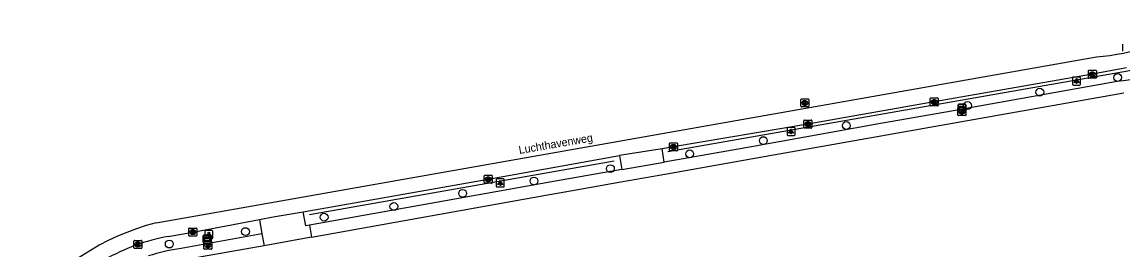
# Model space of a CAD drawing. Extents: x 155018 to 156648, y 383980 to 385733.
# Drawn here: x 155245.6 to 155383.2, y 385250.7 to 385279.3 of the extents above; entities that cross this region are included whole.
import ezdxf

# ---------------------------------------------------------------- set-up
doc = ezdxf.new("R2010")
doc.units = 0
for name, color, linetype in [('IMGEO_Boom', 7, 'Continuous'), ('IMGEO_Brandkraan', 7, 'Continuous'), ('IMGEO_Hek', 7, 'Continuous'), ('IMGEO_Kolk', 7, 'Continuous'), ('IMGEO_Lichtpunt', 7, 'Continuous'), ('IMGEO_Openbare_ruimte_label', 7, 'Continuous'), ('IMGEO_Rijbaan_lokaal_gesloten', 7, 'Continuous'), ('IMGEO_Rijbaan_lokaal_open', 7, 'Continuous'), ('IMGEO_Rioolput', 7, 'Continuous'), ('IMGEO_Verklikker', 7, 'Continuous'), ('IMGEO_Voetpad_open', 7, 'Continuous')]:
    doc.layers.add(name, color=color, linetype=linetype)

msp = doc.modelspace()

# ---------------------------------------------------------------- linework, layer by layer
at = {"layer": 'IMGEO_Boom'}
for centre in [(155382.51, 385272.32), (155372.77, 385270.48), (155363.74, 385268.81), (155348.6, 385266.31), (155338.22, 385264.43), (155329.01, 385262.77), (155319.11, 385260.92), (155309.56, 385259.37), (155300.65, 385257.83), (155292.05, 385256.19), (155283.33, 385254.85), (155273.5, 385253.05), (155263.98, 385251.49)]:
    msp.add_circle(centre, 0.489, dxfattribs=at)
at = {"layer": 'IMGEO_Brandkraan'}
for p, q in [((155362.62, 385268.55), (155363.47, 385268.55)), ((155362.54, 385267.62), (155362.54, 385268.47)), ((155363.47, 385267.55), (155362.62, 385267.55)), ((155363.03, 385268.33), (155363.06, 385268.33)), ((155363.05, 385267.77), (155363.03, 385267.77)), ((155363.55, 385268.47), (155363.55, 385267.62)), ((155268.3, 385250.91), (155268.3, 385251.77)), ((155268.38, 385251.84), (155269.23, 385251.84)), ((155269.23, 385250.84), (155268.38, 385250.84)), ((155268.79, 385251.62), (155268.82, 385251.62)), ((155268.81, 385251.06), (155268.79, 385251.06)), ((155269.3, 385251.77), (155269.3, 385250.91))]:
    msp.add_line(p, q, dxfattribs=at)
for points in [[(155362.62, 385268.55), (155363.47, 385268.55)], [(155362.54, 385267.62), (155362.54, 385268.47)], [(155363.47, 385267.55), (155362.62, 385267.55)], [(155362.89, 385268.25), (155362.89, 385267.85), (155363.11, 385267.85)], [(155363.12, 385268.25), (155362.89, 385268.25)], [(155363.07, 385268.16), (155363.02, 385268.16), (155363.02, 385268.09)], [(155363.02, 385268.09), (155363.07, 385268.09)], [(155363.08, 385268.01), (155363.02, 385268.01), (155363.02, 385267.93)], [(155363.02, 385267.93), (155363.08, 385267.93)], [(155363.55, 385268.47), (155363.55, 385267.62)], [(155268.3, 385250.91), (155268.3, 385251.77)], [(155268.38, 385251.84), (155269.23, 385251.84)], [(155269.23, 385250.84), (155268.38, 385250.84)], [(155268.65, 385251.54), (155268.65, 385251.14), (155268.86, 385251.14)], [(155268.88, 385251.54), (155268.65, 385251.54)], [(155268.83, 385251.46), (155268.77, 385251.46), (155268.77, 385251.38)], [(155268.77, 385251.38), (155268.83, 385251.38)], [(155268.84, 385251.31), (155268.77, 385251.31), (155268.77, 385251.23)], [(155268.77, 385251.23), (155268.84, 385251.23)], [(155269.3, 385251.77), (155269.3, 385250.91)]]:
    msp.add_lwpolyline(points, dxfattribs=at)
for centre, radius, start, end in [((155362.62, 385268.47), 0.0765, 91.552, 178.448), ((155362.62, 385268.47), 0.0765, 91.552, 178.448), ((155363.47, 385268.47), 0.0765, 1.552, 88.448), ((155363.47, 385268.47), 0.0765, 1.552, 88.448), ((155362.62, 385267.62), 0.0765, 181.552, 268.448), ((155362.62, 385267.62), 0.0765, 181.552, 268.448), ((155363.07, 385268.13), 0.0379, 267.8285, 90.9355), ((155363.08, 385267.97), 0.0404, 269.8759, 90.5077), ((155363.11, 385268.1), 0.251, 268.6676, 293.5347), ((155363.13, 385268.1), 0.145, 59.4692, 91.5367), ((155363.15, 385268.15), 0.0922, 285.5137, 58.1501), ((155363.16, 385267.96), 0.105, 301.3115, 78.989), ((155363.47, 385267.62), 0.0765, 271.552, 358.448), ((155363.47, 385267.62), 0.0765, 271.552, 358.448), ((155268.38, 385251.77), 0.0765, 91.552, 178.448), ((155268.38, 385251.77), 0.0765, 91.552, 178.448), ((155268.38, 385250.92), 0.0765, 181.552, 268.448), ((155268.38, 385250.92), 0.0765, 181.552, 268.448), ((155268.83, 385251.42), 0.0379, 267.8285, 90.9355), ((155268.84, 385251.27), 0.0404, 269.8759, 90.5077), ((155268.87, 385251.39), 0.251, 268.6676, 293.5347), ((155268.89, 385251.4), 0.145, 59.4692, 91.5367), ((155268.91, 385251.44), 0.0922, 285.5137, 58.1501), ((155268.91, 385251.25), 0.105, 301.3115, 78.989), ((155269.23, 385251.77), 0.0765, 1.552, 88.448), ((155269.23, 385251.77), 0.0765, 1.552, 88.448), ((155269.23, 385250.92), 0.0765, 271.552, 358.448), ((155269.23, 385250.92), 0.0765, 271.552, 358.448)]:
    msp.add_arc(centre, radius, start, end, dxfattribs=at)
for centre, major_axis, ratio, start_param, end_param in [((155363.03, 385268.05), (-0.387, 0.002), 0.722429, 4.712389, 7.853982), ((155363.06, 385268.05), (-0.39, 0.002), 0.717154, 1.570796, 4.712389), ((155268.79, 385251.34), (-0.387, 0.002), 0.722429, 4.712389, 7.853982), ((155268.81, 385251.34), (-0.39, 0.002), 0.717154, 1.570796, 4.712389)]:
    msp.add_ellipse(centre, major_axis=major_axis, ratio=ratio, start_param=start_param, end_param=end_param, dxfattribs=at)
at = {"layer": 'IMGEO_Hek'}
for points in [[(155397.26, 385279.26), (155392.16, 385276.16), (155389.47, 385274.85), (155386.7, 385273.8), (155383.76, 385273.13), (155326.28, 385263.01)], [(155319.58, 385261.85), (155281.49, 385255.16)]]:
    msp.add_lwpolyline(points, dxfattribs=at)
at = {"layer": 'IMGEO_Kolk'}
for p, q in [((155378.84, 385272.29), (155378.84, 385273.15)), ((155378.91, 385273.22), (155379.76, 385273.22)), ((155379.32, 385273), (155379.35, 385273)), ((155379.84, 385273.15), (155379.84, 385272.29)), ((155379.76, 385272.22), (155378.91, 385272.22)), ((155379.35, 385272.44), (155379.32, 385272.44)), ((155342.91, 385268.72), (155342.91, 385269.57)), ((155342.98, 385269.65), (155343.84, 385269.65)), ((155343.84, 385268.64), (155342.98, 385268.64)), ((155343.42, 385268.87), (155343.39, 385268.87)), ((155343.4, 385269.42), (155343.42, 385269.42)), ((155343.91, 385269.57), (155343.91, 385268.72)), ((155359.07, 385268.84), (155359.07, 385269.69)), ((155359.15, 385269.76), (155360, 385269.76)), ((155360, 385268.76), (155359.15, 385268.76)), ((155359.56, 385269.54), (155359.59, 385269.54)), ((155359.58, 385268.98), (155359.56, 385268.98)), ((155360.08, 385269.69), (155360.08, 385268.84)), ((155343.29, 385266.06), (155343.29, 385266.92)), ((155343.36, 385266.99), (155344.22, 385266.99)), ((155344.22, 385265.99), (155343.36, 385265.99)), ((155343.8, 385266.21), (155343.77, 385266.21)), ((155343.78, 385266.77), (155343.8, 385266.77)), ((155344.29, 385266.92), (155344.29, 385266.06)), ((155326.49, 385263.22), (155326.49, 385264.07)), ((155326.56, 385264.14), (155327.41, 385264.14)), ((155327.41, 385263.14), (155326.56, 385263.14)), ((155327, 385263.36), (155326.97, 385263.36)), ((155326.98, 385263.92), (155327, 385263.92)), ((155327.49, 385264.07), (155327.49, 385263.22)), ((155303.34, 385259.17), (155303.34, 385260.02)), ((155303.41, 385260.09), (155304.26, 385260.09)), ((155304.26, 385259.09), (155303.41, 385259.09)), ((155303.82, 385259.87), (155303.85, 385259.87)), ((155303.85, 385259.31), (155303.82, 385259.31)), ((155304.34, 385260.02), (155304.34, 385259.17)), ((155266.42, 385252.56), (155266.42, 385253.42)), ((155266.5, 385253.49), (155267.35, 385253.49)), ((155267.42, 385253.42), (155267.42, 385252.56)), ((155267.35, 385252.49), (155266.5, 385252.49)), ((155266.91, 385253.27), (155266.94, 385253.27)), ((155266.93, 385252.71), (155266.91, 385252.71)), ((155259.56, 385251.02), (155259.56, 385251.87)), ((155259.63, 385251.94), (155260.48, 385251.94)), ((155260.48, 385250.94), (155259.63, 385250.94)), ((155260.04, 385251.72), (155260.07, 385251.72)), ((155260.07, 385251.16), (155260.04, 385251.16)), ((155260.56, 385251.87), (155260.56, 385251.02))]:
    msp.add_line(p, q, dxfattribs=at)
for points in [[(155378.84, 385272.29), (155378.84, 385273.15)], [(155378.91, 385273.22), (155379.76, 385273.22)], [(155379.16, 385272.92), (155379.28, 385272.92), (155379.28, 385272.77), (155379.41, 385272.92), (155379.57, 385272.92), (155379.43, 385272.77), (155379.58, 385272.52), (155379.43, 385272.52), (155379.34, 385272.69), (155379.28, 385272.62), (155379.28, 385272.52), (155379.16, 385272.52), (155379.16, 385272.92)], [(155379.84, 385273.15), (155379.84, 385272.29)], [(155379.76, 385272.22), (155378.91, 385272.22)], [(155342.91, 385268.72), (155342.91, 385269.57)], [(155342.98, 385269.65), (155343.84, 385269.65)], [(155343.84, 385268.64), (155342.98, 385268.64)], [(155343.23, 385269.34), (155343.35, 385269.34), (155343.35, 385269.19), (155343.48, 385269.34), (155343.65, 385269.34), (155343.5, 385269.19), (155343.65, 385268.94), (155343.5, 385268.94), (155343.42, 385269.11), (155343.35, 385269.04), (155343.35, 385268.94), (155343.23, 385268.94), (155343.23, 385269.34)], [(155343.91, 385269.57), (155343.91, 385268.72)], [(155359.07, 385268.84), (155359.07, 385269.69)], [(155359.15, 385269.76), (155360, 385269.76)], [(155360, 385268.76), (155359.15, 385268.76)], [(155359.39, 385269.46), (155359.52, 385269.46), (155359.52, 385269.31), (155359.65, 385269.46), (155359.81, 385269.46), (155359.67, 385269.31), (155359.82, 385269.06), (155359.67, 385269.06), (155359.58, 385269.23), (155359.52, 385269.16), (155359.52, 385269.06), (155359.39, 385269.06), (155359.39, 385269.46)], [(155360.08, 385269.69), (155360.08, 385268.84)], [(155343.29, 385266.06), (155343.29, 385266.92)], [(155343.36, 385266.99), (155344.22, 385266.99)], [(155344.22, 385265.99), (155343.36, 385265.99)], [(155343.61, 385266.69), (155343.73, 385266.69), (155343.73, 385266.54), (155343.86, 385266.69), (155344.03, 385266.69), (155343.88, 385266.54), (155344.03, 385266.29), (155343.88, 385266.29), (155343.8, 385266.45), (155343.73, 385266.39), (155343.73, 385266.29), (155343.61, 385266.29), (155343.61, 385266.69)], [(155344.29, 385266.92), (155344.29, 385266.06)], [(155326.49, 385263.22), (155326.49, 385264.07)], [(155326.56, 385264.14), (155327.41, 385264.14)], [(155327.41, 385263.14), (155326.56, 385263.14)], [(155326.81, 385263.84), (155326.93, 385263.84), (155326.93, 385263.69), (155327.06, 385263.84), (155327.23, 385263.84), (155327.08, 385263.69), (155327.23, 385263.44), (155327.08, 385263.44), (155327, 385263.61), (155326.93, 385263.54), (155326.93, 385263.44), (155326.81, 385263.44), (155326.81, 385263.84)], [(155327.49, 385264.07), (155327.49, 385263.22)], [(155303.34, 385259.17), (155303.34, 385260.02)], [(155303.41, 385260.09), (155304.26, 385260.09)], [(155304.26, 385259.09), (155303.41, 385259.09)], [(155303.66, 385259.79), (155303.78, 385259.79), (155303.78, 385259.64), (155303.91, 385259.79), (155304.07, 385259.79), (155303.93, 385259.64), (155304.08, 385259.39), (155303.93, 385259.39), (155303.84, 385259.56), (155303.78, 385259.49), (155303.78, 385259.39), (155303.66, 385259.39), (155303.66, 385259.79)], [(155304.34, 385260.02), (155304.34, 385259.17)], [(155266.42, 385252.56), (155266.42, 385253.42)], [(155266.5, 385253.49), (155267.35, 385253.49)], [(155267.42, 385253.42), (155267.42, 385252.56)], [(155267.35, 385252.49), (155266.5, 385252.49)], [(155266.74, 385253.19), (155266.87, 385253.19), (155266.87, 385253.04), (155267, 385253.19), (155267.16, 385253.19), (155267.02, 385253.04), (155267.17, 385252.79), (155267.02, 385252.79), (155266.93, 385252.95), (155266.87, 385252.89), (155266.87, 385252.79), (155266.74, 385252.79), (155266.74, 385253.19)], [(155259.56, 385251.02), (155259.56, 385251.87)], [(155259.63, 385251.94), (155260.48, 385251.94)], [(155260.48, 385250.94), (155259.63, 385250.94)], [(155259.88, 385251.64), (155260, 385251.64), (155260, 385251.49), (155260.13, 385251.64), (155260.29, 385251.64), (155260.15, 385251.49), (155260.3, 385251.24), (155260.15, 385251.24), (155260.06, 385251.41), (155260, 385251.34), (155260, 385251.24), (155259.88, 385251.24), (155259.88, 385251.64)], [(155260.56, 385251.87), (155260.56, 385251.02)]]:
    msp.add_lwpolyline(points, dxfattribs=at)
for centre, start, end in [((155378.91, 385273.15), 91.552, 178.448), ((155378.91, 385273.15), 91.552, 178.448), ((155379.76, 385273.15), 1.552, 88.448), ((155379.76, 385273.15), 1.552, 88.448), ((155378.91, 385272.3), 181.552, 268.448), ((155378.91, 385272.3), 181.552, 268.448), ((155379.76, 385272.3), 271.552, 358.448), ((155379.76, 385272.3), 271.552, 358.448), ((155342.99, 385269.57), 91.552, 178.448), ((155342.99, 385269.57), 91.552, 178.448), ((155342.99, 385268.72), 181.552, 268.448), ((155342.99, 385268.72), 181.552, 268.448), ((155343.83, 385269.57), 1.552, 88.448), ((155343.83, 385269.57), 1.552, 88.448), ((155343.83, 385268.72), 271.552, 358.448), ((155343.83, 385268.72), 271.552, 358.448), ((155359.15, 385269.69), 91.552, 178.448), ((155359.15, 385269.69), 91.552, 178.448), ((155359.15, 385268.84), 181.552, 268.448), ((155359.15, 385268.84), 181.552, 268.448), ((155360, 385269.69), 1.552, 88.448), ((155360, 385269.69), 1.552, 88.448), ((155360, 385268.84), 271.552, 358.448), ((155360, 385268.84), 271.552, 358.448), ((155343.36, 385266.91), 91.552, 178.448), ((155343.36, 385266.91), 91.552, 178.448), ((155343.36, 385266.06), 181.552, 268.448), ((155343.36, 385266.06), 181.552, 268.448), ((155344.21, 385266.91), 1.552, 88.448), ((155344.21, 385266.91), 1.552, 88.448), ((155344.21, 385266.06), 271.552, 358.448), ((155344.21, 385266.06), 271.552, 358.448), ((155326.56, 385264.07), 91.552, 178.448), ((155326.56, 385264.07), 91.552, 178.448), ((155326.56, 385263.22), 181.552, 268.448), ((155326.56, 385263.22), 181.552, 268.448), ((155327.41, 385264.07), 1.552, 88.448), ((155327.41, 385264.07), 1.552, 88.448), ((155327.41, 385263.22), 271.552, 358.448), ((155327.41, 385263.22), 271.552, 358.448), ((155303.41, 385260.02), 91.552, 178.448), ((155303.41, 385260.02), 91.552, 178.448), ((155303.41, 385259.17), 181.552, 268.448), ((155303.41, 385259.17), 181.552, 268.448), ((155304.26, 385260.02), 1.552, 88.448), ((155304.26, 385260.02), 1.552, 88.448), ((155304.26, 385259.17), 271.552, 358.448), ((155304.26, 385259.17), 271.552, 358.448), ((155266.5, 385253.41), 91.552, 178.448), ((155266.5, 385253.41), 91.552, 178.448), ((155267.35, 385253.41), 1.552, 88.448), ((155267.35, 385253.41), 1.552, 88.448), ((155266.5, 385252.56), 181.552, 268.448), ((155266.5, 385252.56), 181.552, 268.448), ((155267.35, 385252.56), 271.552, 358.448), ((155267.35, 385252.56), 271.552, 358.448), ((155259.63, 385251.87), 91.552, 178.448), ((155259.63, 385251.87), 91.552, 178.448), ((155259.63, 385251.02), 181.552, 268.448), ((155259.63, 385251.02), 181.552, 268.448), ((155260.48, 385251.87), 1.552, 88.448), ((155260.48, 385251.87), 1.552, 88.448), ((155260.48, 385251.02), 271.552, 358.448), ((155260.48, 385251.02), 271.552, 358.448)]:
    msp.add_arc(centre, 0.0765, start, end, dxfattribs=at)
for centre, major_axis, ratio, start_param, end_param in [((155379.32, 385272.72), (-0.387, 0.002), 0.722429, 4.712389, 7.853982), ((155379.35, 385272.72), (-0.39, 0.002), 0.717154, 1.570796, 4.712389), ((155343.4, 385269.14), (-0.387, 0.002), 0.722429, 4.712389, 7.853982), ((155343.42, 385269.14), (-0.39, 0.002), 0.717154, 1.570796, 4.712389), ((155359.56, 385269.26), (-0.387, 0.002), 0.722429, 4.712389, 7.853982), ((155359.59, 385269.26), (-0.39, 0.002), 0.717154, 1.570796, 4.712389), ((155343.78, 385266.49), (-0.387, 0.002), 0.722429, 4.712389, 7.853982), ((155343.8, 385266.49), (-0.39, 0.002), 0.717154, 1.570796, 4.712389), ((155326.97, 385263.64), (-0.387, 0.002), 0.722429, 4.712389, 7.853982), ((155327, 385263.64), (-0.39, 0.002), 0.717154, 1.570796, 4.712389), ((155303.82, 385259.59), (-0.387, 0.002), 0.722429, 4.712389, 7.853982), ((155303.85, 385259.59), (-0.39, 0.002), 0.717154, 1.570796, 4.712389), ((155266.91, 385252.99), (-0.387, 0.002), 0.722429, 4.712389, 7.853982), ((155266.93, 385252.99), (-0.39, 0.002), 0.717154, 1.570796, 4.712389), ((155260.04, 385251.44), (-0.387, 0.002), 0.722429, 4.712389, 7.853982), ((155260.07, 385251.44), (-0.39, 0.002), 0.717154, 1.570796, 4.712389)]:
    msp.add_ellipse(centre, major_axis=major_axis, ratio=ratio, start_param=start_param, end_param=end_param, dxfattribs=at)
at = {"layer": 'IMGEO_Lichtpunt'}
for p, q in [((155376.87, 385272.28), (155376.87, 385271.48)), ((155376.87, 385272.28), (155376.87, 385271.48)), ((155377.77, 385272.38), (155376.97, 385272.38)), ((155377.77, 385272.38), (155376.97, 385272.38)), ((155376.97, 385271.38), (155377.77, 385271.38)), ((155376.97, 385271.38), (155377.77, 385271.38)), ((155377.87, 385271.48), (155377.87, 385272.28)), ((155377.87, 385271.48), (155377.87, 385272.28)), ((155341.19, 385265.97), (155341.19, 385265.16)), ((155341.19, 385265.97), (155341.19, 385265.16)), ((155342.09, 385266.06), (155341.28, 385266.06)), ((155342.09, 385266.06), (155341.28, 385266.06)), ((155342.18, 385265.16), (155342.18, 385265.97)), ((155342.18, 385265.16), (155342.18, 385265.97)), ((155341.28, 385265.07), (155342.09, 385265.07)), ((155341.28, 385265.07), (155342.09, 385265.07)), ((155304.85, 385259.54), (155304.85, 385258.73)), ((155304.85, 385259.54), (155304.85, 385258.73)), ((155305.75, 385259.63), (155304.94, 385259.63)), ((155305.75, 385259.63), (155304.94, 385259.63)), ((155305.85, 385258.73), (155305.85, 385259.54)), ((155305.85, 385258.73), (155305.85, 385259.54)), ((155304.94, 385258.64), (155305.75, 385258.64)), ((155304.94, 385258.64), (155305.75, 385258.64)), ((155268.43, 385253.08), (155268.43, 385252.27)), ((155268.43, 385253.08), (155268.43, 385252.27)), ((155269.33, 385253.17), (155268.53, 385253.17)), ((155269.33, 385253.17), (155268.53, 385253.17)), ((155268.53, 385252.18), (155269.33, 385252.18)), ((155268.53, 385252.18), (155269.33, 385252.18)), ((155269.43, 385252.27), (155269.43, 385253.08)), ((155269.43, 385252.27), (155269.43, 385253.08))]:
    msp.add_line(p, q, dxfattribs=at)
for points in [[(155377.25, 385271.95), (155377.28, 385271.92), (155377.1, 385271.66), (155377.06, 385271.68), (155377.25, 385271.95)], [(155377.35, 385271.9), (155377.39, 385271.9), (155377.39, 385271.58), (155377.35, 385271.58), (155377.35, 385271.9)], [(155377.46, 385271.92), (155377.5, 385271.95), (155377.68, 385271.68), (155377.64, 385271.66), (155377.46, 385271.92)], [(155341.56, 385265.63), (155341.6, 385265.6), (155341.41, 385265.34), (155341.37, 385265.37), (155341.56, 385265.63)], [(155341.66, 385265.58), (155341.71, 385265.58), (155341.71, 385265.26), (155341.66, 385265.26), (155341.66, 385265.58)], [(155341.77, 385265.6), (155341.81, 385265.63), (155342, 385265.37), (155341.96, 385265.34), (155341.77, 385265.6)], [(155305.22, 385259.2), (155305.26, 385259.17), (155305.07, 385258.91), (155305.04, 385258.94), (155305.22, 385259.2)], [(155305.32, 385259.15), (155305.37, 385259.15), (155305.37, 385258.83), (155305.32, 385258.83), (155305.32, 385259.15)], [(155305.43, 385259.17), (155305.47, 385259.2), (155305.66, 385258.94), (155305.62, 385258.91), (155305.43, 385259.17)], [(155268.81, 385252.74), (155268.84, 385252.72), (155268.66, 385252.45), (155268.62, 385252.48), (155268.81, 385252.74)], [(155268.91, 385252.7), (155268.96, 385252.7), (155268.96, 385252.37), (155268.91, 385252.37), (155268.91, 385252.7)], [(155269.02, 385252.72), (155269.06, 385252.74), (155269.24, 385252.48), (155269.2, 385252.45), (155269.02, 385252.72)]]:
    msp.add_lwpolyline(points, dxfattribs=at)
for centre in [(155377.37, 385272.08), (155341.69, 385265.77), (155305.35, 385259.34), (155268.93, 385252.88)]:
    msp.add_circle(centre, 0.0994, dxfattribs=at)
for centre, start, end in [((155376.97, 385272.28), 90, 180), ((155376.97, 385272.28), 90, 180), ((155376.97, 385271.48), 180, 270), ((155376.97, 385271.48), 180, 270), ((155377.77, 385272.28), 0, 90), ((155377.77, 385272.28), 0, 90), ((155377.77, 385271.48), 270, 0), ((155377.77, 385271.48), 270, 360), ((155341.28, 385265.97), 90, 180), ((155341.28, 385265.97), 90, 180), ((155342.09, 385265.97), 0, 90), ((155342.09, 385265.97), 0, 90), ((155341.28, 385265.16), 180, 270), ((155341.28, 385265.16), 180, 270), ((155342.09, 385265.16), 270, 0), ((155342.09, 385265.16), 270, 360), ((155304.94, 385259.54), 90, 180), ((155304.94, 385259.54), 90, 180), ((155305.75, 385259.54), 0, 90), ((155305.75, 385259.54), 0, 90), ((155304.94, 385258.73), 180, 270), ((155304.94, 385258.73), 180, 270), ((155305.75, 385258.73), 270, 0), ((155305.75, 385258.73), 270, 360), ((155268.53, 385253.08), 90, 180), ((155268.53, 385253.08), 90, 180), ((155268.53, 385252.27), 180, 270), ((155268.53, 385252.27), 180, 270), ((155269.33, 385253.08), 0, 90), ((155269.33, 385253.08), 0, 90), ((155269.33, 385252.27), 270, 0), ((155269.33, 385252.27), 270, 360)]:
    msp.add_arc(centre, 0.0946, start, end, dxfattribs=at)
at = {"layer": 'IMGEO_Rijbaan_lokaal_gesloten'}
for points in [[(155262.35, 385254.13), (155379.84, 385274.89)], [(155383.62, 385273.54), (155379.34, 385272.72), (155359.58, 385269.26), (155343.79, 385266.49), (155326.99, 385263.64), (155325.57, 385263.42)], [(155325.57, 385263.42), (155320.25, 385262.55)], [(155280.71, 385255.54), (155303.84, 385259.59), (155320.25, 385262.55)], [(155275.24, 385254.56), (155276.98, 385254.89), (155280.71, 385255.54)], [(155263.85, 385252.44), (155266.92, 385252.99), (155275.24, 385254.56)]]:
    msp.add_lwpolyline(points, dxfattribs=at)
for centre, radius, start, end in [((155377.33, 385304.17), 29.39, 274.9093, 301.4996), ((155269.91, 385224.4), 30.68, 104.2559, 142.4692), ((155268.02, 385228.81), 23.99, 100.0061, 120.247)]:
    msp.add_arc(centre, radius, start, end, dxfattribs=at)
at = {"layer": 'IMGEO_Rijbaan_lokaal_open'}
for points in [[(155325.84, 385261.74), (155325.57, 385263.42)], [(155320.25, 385262.55), (155320.53, 385260.81)], [(155320.53, 385260.81), (155325.84, 385261.74)], [(155281.49, 385253.84), (155281.03, 385253.76), (155280.71, 385255.54)], [(155275.24, 385254.56), (155275.56, 385252.77)], [(155281.49, 385253.84), (155281.76, 385252.34)], [(155275.56, 385252.77), (155275.82, 385251.27)], [(155281.76, 385252.34), (155275.82, 385251.27)]]:
    msp.add_lwpolyline(points, dxfattribs=at)
at = {"layer": 'IMGEO_Rioolput'}
msp.add_line((155383.17, 385275.63), (155383.17, 385276.49), dxfattribs=at)
msp.add_lwpolyline([(155383.17, 385275.63), (155383.17, 385276.49)], dxfattribs=at)
at = {"layer": 'IMGEO_Verklikker'}
for p, q in [((155362.56, 385268.09), (155362.56, 385268.89)), ((155362.56, 385268.89), (155362.56, 385268.09)), ((155362.66, 385268.99), (155363.45, 385268.99)), ((155363.45, 385268.99), (155362.66, 385268.99)), ((155363.55, 385268.89), (155363.55, 385268.09)), ((155363.55, 385268.09), (155363.55, 385268.89)), ((155363.45, 385267.99), (155362.66, 385267.99)), ((155362.66, 385267.99), (155363.45, 385267.99)), ((155268.22, 385251.72), (155268.22, 385252.51)), ((155268.22, 385252.51), (155268.22, 385251.72)), ((155268.32, 385252.61), (155269.11, 385252.61)), ((155269.11, 385252.61), (155268.32, 385252.61)), ((155269.21, 385252.51), (155269.21, 385251.72)), ((155269.21, 385251.72), (155269.21, 385252.51)), ((155269.11, 385251.62), (155268.32, 385251.62)), ((155268.32, 385251.62), (155269.11, 385251.62))]:
    msp.add_line(p, q, dxfattribs=at)
for points in [[(155362.66, 385268.72), (155363.45, 385268.72), (155363.45, 385268.25), (155362.66, 385268.25), (155362.66, 385268.72)], [(155362.73, 385268.65), (155362.73, 385268.32), (155363.39, 385268.32), (155363.39, 385268.65), (155362.73, 385268.65)], [(155268.33, 385252.35), (155269.11, 385252.35), (155269.11, 385251.88), (155268.33, 385251.88), (155268.33, 385252.35)], [(155268.39, 385252.28), (155268.39, 385251.95), (155269.05, 385251.95), (155269.05, 385252.28), (155268.39, 385252.28)]]:
    msp.add_lwpolyline(points, dxfattribs=at)
for centre, start, end in [((155362.66, 385268.89), 90, 180), ((155362.66, 385268.89), 90, 180), ((155363.45, 385268.89), 0, 90), ((155363.45, 385268.89), 360, 90), ((155362.66, 385268.09), 180, 270), ((155362.66, 385268.09), 180, 270), ((155363.45, 385268.09), 270, 0), ((155363.45, 385268.09), 270, 0), ((155268.32, 385252.51), 90, 180), ((155268.32, 385252.51), 90, 180), ((155269.11, 385252.51), 0, 90), ((155269.11, 385252.51), 360, 90), ((155268.32, 385251.72), 180, 270), ((155268.32, 385251.72), 180, 270), ((155269.11, 385251.72), 270, 0), ((155269.11, 385251.72), 270, 0)]:
    msp.add_arc(centre, 0.1, start, end, dxfattribs=at)
at = {"layer": 'IMGEO_Voetpad_open'}
for points in [[(155382.92, 385271.91), (155361.02, 385267.99), (155353.13, 385266.6), (155336.75, 385263.66), (155325.84, 385261.74)], [(155281.76, 385252.34), (155311.05, 385257.6), (155314.11, 385258.15), (155320.42, 385259.26), (155326.16, 385260.28), (155336.89, 385262.17), (155383.27, 385270.4)], [(155320.53, 385260.81), (155311.52, 385259.23), (155281.49, 385253.84)], [(155275.56, 385252.77), (155265.46, 385250.95)], [(155275.82, 385251.27), (155268.7, 385250), (155265.72, 385249.47)]]:
    msp.add_lwpolyline(points, dxfattribs=at)
for centre, radius, start, end in [((155379.28, 385300.27), 28.6, 277.3095, 306.456), ((155269.49, 385224.36), 26.89, 98.6178, 107.5418)]:
    msp.add_arc(centre, radius, start, end, dxfattribs=at)

# ---------------------------------------------------------------- texts
at = {"layer": 'IMGEO_Openbare_ruimte_label'}
msp.add_text('Luchthavenweg', height=1, rotation=9.7824, dxfattribs=at).set_placement((155307.74, 385262.75))

doc.saveas('drawing.dxf')
